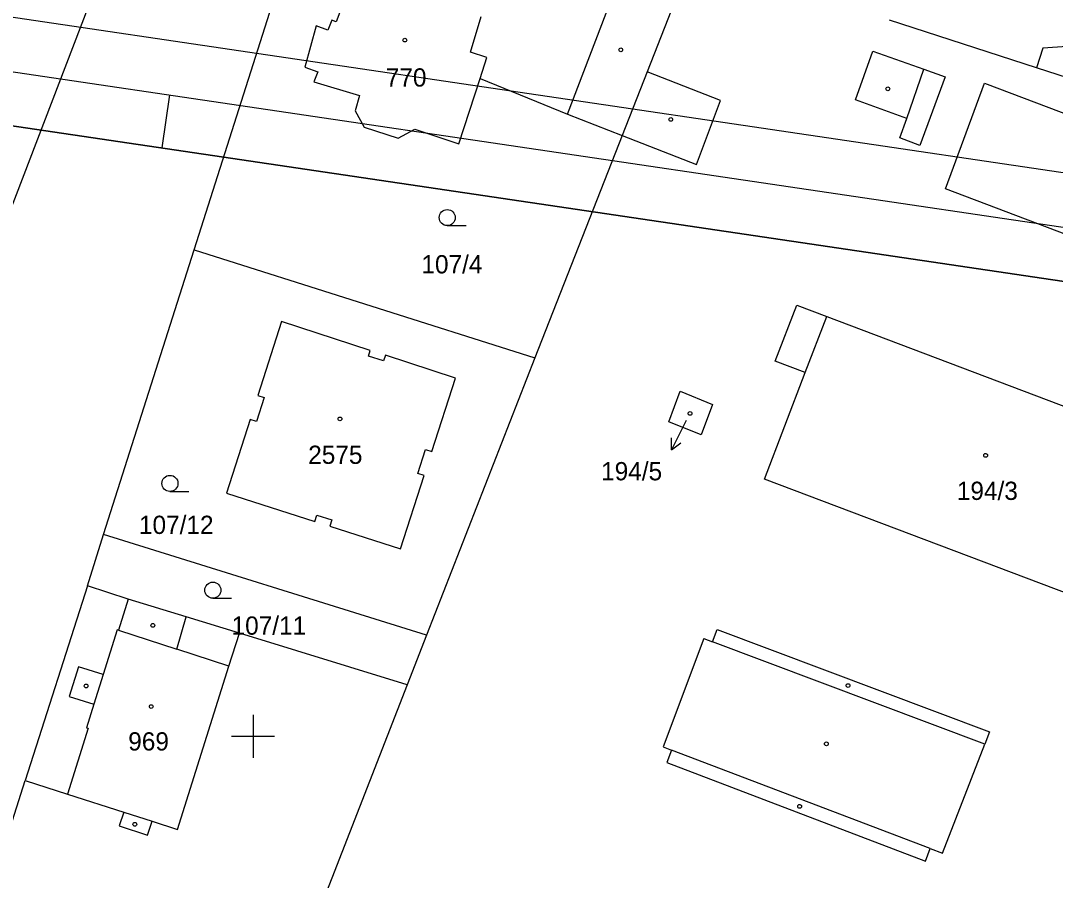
# Model space of a CAD drawing. Extents: x -779302 to -774398, y -1144902 to -1142831.
# Drawn here: x -775021.7 to -774925.2, y -1144413.4 to -1144333.3 of the extents above; entities that cross this region are included whole.
import ezdxf

# ---------------------------------------------------------------- set-up
doc = ezdxf.new("R2010")
doc.units = 0
for name, color, linetype in [('hektosit - Vrstva 5', 7, 'Continuous'), ('Hranice parcel', 7, 'Continuous'), ('Parcelní čísla', 7, 'Continuous'), ('Pop  PČ popisy', 7, 'Continuous'), ('Vnitřní kresba', 7, 'Continuous'), ('Vrstva 1', 7, 'Continuous'), ('Značky budov', 7, 'Continuous'), ('Značky kultur', 7, 'Continuous')]:
    doc.layers.add(name, color=color, linetype=linetype)

msp = doc.modelspace()

# ---------------------------------------------------------------- linework, layer by layer
at = {"layer": 'hektosit - Vrstva 5'}
for p, q in [((-775000, -1144398), (-775000, -1144402)), ((-775002, -1144400), (-774998, -1144400))]:
    msp.add_line(p, q, dxfattribs=at)
at = {"layer": 'Hranice parcel'}
for p, q in [((-775005.48, -1144354.67), (-774996.22, -1144325.57)), ((-774927, -1144337.72), (-774940.69, -1144333.27)), ((-774913.86, -1144341.97), (-774927, -1144337.72)), ((-774965.59, -1144344.01), (-774973.73, -1144364.74)), ((-775013.93, -1144381.19), (-775005.48, -1144354.67)), ((-775005.48, -1144354.67), (-774973.73, -1144364.74)), ((-774973.73, -1144364.74), (-774983.83, -1144390.58)), ((-775015.43, -1144386), (-775013.93, -1144381.19)), ((-774983.83, -1144390.58), (-775013.93, -1144381.19)), ((-775015.43, -1144386), (-775021.23, -1144404.14)), ((-774985.64, -1144395.21), (-775001.27, -1144390.41)), ((-774983.83, -1144390.58), (-774985.64, -1144395.21)), ((-774985.64, -1144395.21), (-775003.31, -1144440.57)), ((-775032.95, -1144440.83), (-775021.23, -1144404.14))]:
    msp.add_line(p, q, dxfattribs=at)
for points in [[(-774980.54, -1144260.84), (-774999.66, -1144289.45), (-775012.69, -1144325.05), (-775026.23, -1144360.34), (-775051.92, -1144410.08), (-775053.91, -1144413.55), (-775071.04, -1144440.88)], [(-774912.54, -1144308.38), (-774919.42, -1144322.31), (-774922.03, -1144328.99), (-774924.14, -1144335.71), (-774926.42, -1144335.89), (-774927, -1144337.72)], [(-774996.22, -1144325.57), (-774991.51, -1144327.21), (-774990.71, -1144329.25), (-774992.25, -1144333.43), (-774992.67, -1144333.27), (-774993.02, -1144334.21), (-774994.13, -1144333.8), (-774995.16, -1144337.65), (-774993.97, -1144338.09), (-774994.32, -1144339.03), (-774990.07, -1144340.3), (-774990.48, -1144341.73), (-774989.66, -1144343.24), (-774986.47, -1144344.27), (-774984.92, -1144343.43), (-774980.82, -1144344.79), (-774978.84, -1144338.72), (-774970.69, -1144342.04), (-774965.59, -1144344.01)], [(-774958.46, -1144325.77), (-774963.28, -1144338.09), (-774965.59, -1144344.01)], [(-774902.35, -1144350.28), (-774906.07, -1144360.14), (-774935.48, -1144349), (-774931.84, -1144339.13), (-774902.35, -1144350.28)], [(-774983.34, -1144373.48), (-774981.13, -1144366.62), (-774987.67, -1144364.5), (-774987.85, -1144365.03), (-774989.24, -1144364.58), (-774989.07, -1144364.04), (-774997.34, -1144361.36), (-774999.54, -1144368.24), (-774998.96, -1144368.43), (-774999.68, -1144370.67), (-775000.26, -1144370.49), (-775002.46, -1144377.36), (-774994.23, -1144379.99), (-774994.05, -1144379.4), (-774992.65, -1144379.85), (-774992.84, -1144380.44), (-774986.27, -1144382.55), (-774984.06, -1144375.71), (-774984.63, -1144375.52), (-774983.92, -1144373.29), (-774983.34, -1144373.48)], [(-774952.35, -1144376.06), (-774948.54, -1144366.12), (-774946.53, -1144360.9), (-774911.14, -1144374.27), (-774916.98, -1144389.4), (-774952.35, -1144376.06)], [(-774957.19, -1144369.08), (-774958.23, -1144371.92), (-774961.27, -1144370.7), (-774960.21, -1144367.86), (-774957.19, -1144369.08)], [(-775001.27, -1144390.41), (-775006.23, -1144388.88), (-775011.62, -1144387.22), (-775015.43, -1144386)], [(-775021.23, -1144404.14), (-775017.28, -1144405.4), (-775012.05, -1144407.07), (-775012.47, -1144408.36), (-775009.83, -1144409.21), (-775009.41, -1144407.92), (-775007.04, -1144408.68), (-775002.24, -1144393.47), (-775001.27, -1144390.41)]]:
    msp.add_lwpolyline(points, dxfattribs=at)
at = {"layer": 'Pop  PČ popisy'}
for p, q in [((-774959.66, -1144370.65), (-774961.022, -1144373.324)), ((-774959.63, -1144370.59), (-774959.66, -1144370.65)), ((-774961.022, -1144373.324), (-774961.014, -1144372.204)), ((-774961.022, -1144373.324), (-774960.122, -1144372.659))]:
    msp.add_line(p, q, dxfattribs=at)
at = {"layer": 'Vnitřní kresba'}
for p, q in [((-774970.69, -1144342.04), (-774965.31, -1144327.93)), ((-774979.75, -1144336.24), (-774978.73, -1144332.93)), ((-774978.2, -1144336.74), (-774979.75, -1144336.24)), ((-774943.87, -1144340.69), (-774942.24, -1144336.17)), ((-774942.24, -1144336.17), (-774937.49, -1144337.83)), ((-774978.84, -1144338.72), (-774978.2, -1144336.74)), ((-774956.45, -1144340.75), (-774963.28, -1144338.09)), ((-774939.08, -1144342.44), (-774937.49, -1144337.83)), ((-774937.49, -1144337.83), (-774935.52, -1144338.55)), ((-774935.52, -1144338.55), (-774937.86, -1144344.94)), ((-774958.67, -1144346.72), (-774956.45, -1144340.75)), ((-774939.08, -1144342.44), (-774943.87, -1144340.69)), ((-774939.74, -1144344.25), (-774939.08, -1144342.44)), ((-774965.59, -1144344.01), (-774958.67, -1144346.72)), ((-774937.86, -1144344.94), (-774939.74, -1144344.25)), ((-774951.35, -1144365.04), (-774949.33, -1144359.83)), ((-774949.33, -1144359.83), (-774946.53, -1144360.9)), ((-774948.54, -1144366.12), (-774951.35, -1144365.04)), ((-775011.62, -1144387.22), (-775012.54, -1144390.12)), ((-775007.11, -1144391.89), (-775006.23, -1144388.88)), ((-775012.67, -1144390.08), (-775013.97, -1144394.25)), ((-775012.54, -1144390.12), (-775012.67, -1144390.08)), ((-775012.54, -1144390.12), (-775007.11, -1144391.89)), ((-774957.18, -1144391.19), (-774956.76, -1144390.06)), ((-774956.76, -1144390.06), (-774931.38, -1144399.6)), ((-774957.99, -1144390.88), (-774961.79, -1144400.99)), ((-774957.99, -1144390.88), (-774957.18, -1144391.19)), ((-774931.8, -1144400.73), (-774957.18, -1144391.19)), ((-775002.24, -1144393.47), (-775007.11, -1144391.89)), ((-775016.26, -1144393.53), (-775017.12, -1144396.29)), ((-775013.97, -1144394.25), (-775016.26, -1144393.53)), ((-775013.97, -1144394.25), (-775014.83, -1144397)), ((-775017.12, -1144396.29), (-775014.83, -1144397)), ((-775014.83, -1144397), (-775015.51, -1144399.21)), ((-775015.37, -1144399.26), (-775017.28, -1144405.4)), ((-775015.51, -1144399.21), (-775015.37, -1144399.26)), ((-774931.38, -1144399.6), (-774931.8, -1144400.73)), ((-774961.79, -1144400.99), (-774961, -1144401.29)), ((-774935.74, -1144410.9), (-774931.8, -1144400.73)), ((-774961, -1144401.29), (-774961.44, -1144402.45)), ((-774936.89, -1144410.46), (-774961, -1144401.29)), ((-774961.44, -1144402.45), (-774937.34, -1144411.63)), ((-775012.05, -1144407.07), (-775009.41, -1144407.92)), ((-774937.34, -1144411.63), (-774936.89, -1144410.46)), ((-774936.89, -1144410.46), (-774935.74, -1144410.9))]:
    msp.add_line(p, q, dxfattribs=at)
at = {"layer": 'Vrstva 1'}
msp.add_line((-775008.482, -1144345.172), (-775007.75, -1144340.231), dxfattribs=at)
for points in [[(-774799.287, -1144366.036), (-776045.699, -1144181.555), (-776089.182, -1144475.344), (-774842.771, -1144659.826)], [(-774846.985, -1144654.148), (-776083.504, -1144471.13), (-776041.484, -1144187.233), (-774804.965, -1144370.25)], [(-774810.638, -1144374.46), (-775834.484, -1144222.921), (-775875.041, -1144496.936), (-774851.195, -1144648.475)], [(-774851.195, -1144648.475), (-775875.041, -1144496.936), (-775834.484, -1144222.921), (-774810.638, -1144374.46)]]:
    msp.add_lwpolyline(points, close=True, dxfattribs=at)
at = {"layer": 'Značky budov'}
for centre in [(-774985.857, -1144335.129), (-774965.737, -1144336.039), (-774940.847, -1144339.669), (-774961.077, -1144342.519), (-774959.277, -1144369.919), (-774991.897, -1144370.429), (-774931.737, -1144373.829), (-775009.337, -1144389.669), (-775015.557, -1144395.319), (-774944.557, -1144395.279), (-775009.487, -1144397.239), (-774946.577, -1144400.709), (-774949.067, -1144406.539), (-775011.017, -1144408.209)]:
    msp.add_circle(centre, 0.175, dxfattribs=at)
at = {"layer": 'Značky kultur'}
for p, q in [((-774981.903, -1144352.42), (-774980.153, -1144352.42)), ((-775007.743, -1144377.19), (-775005.993, -1144377.19)), ((-775003.743, -1144387.14), (-775001.993, -1144387.14))]:
    msp.add_line(p, q, dxfattribs=at)
for centre in [(-774981.903, -1144351.67), (-775007.743, -1144376.44), (-775003.743, -1144386.39)]:
    msp.add_circle(centre, 0.75, dxfattribs=at)

# ---------------------------------------------------------------- texts
at = {"layer": 'Parcelní čísla'}
for s, p in [('770', (-774987.63, -1144339.46)), ('107/4', (-774984.31, -1144356.87)), ('2575', (-774994.86, -1144374.62)), ('194/5', (-774967.566, -1144376.153)), ('194/3', (-774934.42, -1144377.98)), ('107/12', (-775010.63, -1144381.15)), ('107/11', (-775002, -1144390.54)), ('969', (-775011.63, -1144401.33))]:
    msp.add_text(s, height=1.7, dxfattribs=at).set_placement(p)

doc.saveas('drawing.dxf')
